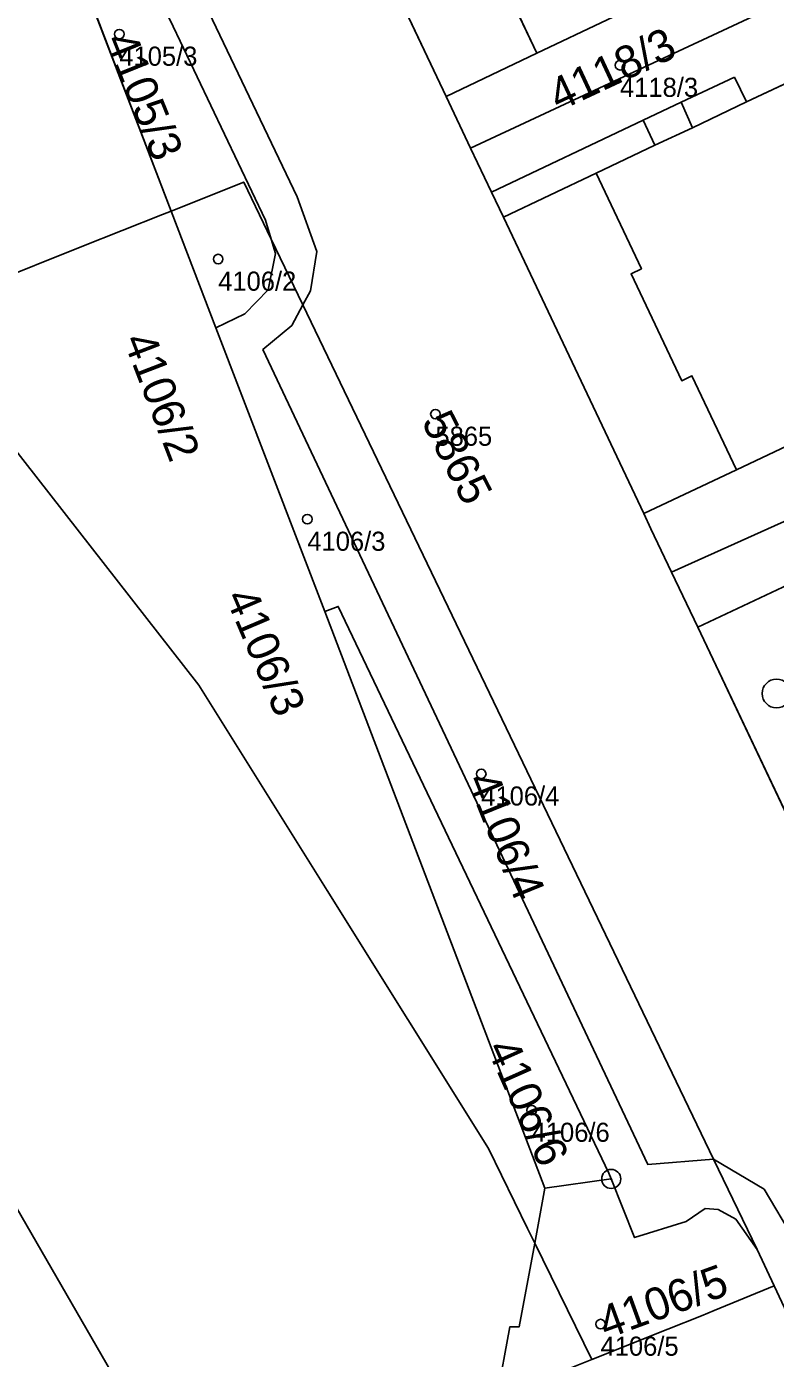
# Model space of a CAD drawing. Extents: x -690132 to -685994, y -975441 to -972444.
# Drawn here: x -688762.2 to -688722.9, y -974376.3 to -974306.5 of the extents above; entities that cross this region are included whole.
import ezdxf

# ---------------------------------------------------------------- set-up
doc = ezdxf.new("R2010")
doc.units = 0
for name, color, linetype in [('Definiční body', 7, 'Continuous'), ('Hranice parcel', 7, 'Continuous'), ('Parcelní čísla', 7, 'Continuous'), ('Polygon budovy', 7, 'Continuous'), ('Polygon parcely', 7, 'Continuous'), ('Vnitřní kresba', 7, 'Continuous'), ('Značky bodu BP', 7, 'Continuous'), ('Značky kultur', 7, 'Continuous')]:
    doc.layers.add(name, color=color, linetype=linetype)

msp = doc.modelspace()

# ---------------------------------------------------------------- linework, layer by layer
at = {"layer": 'Definiční body'}
for centre in [(-688757.31, -974306.91), (-688731.08, -974308.54), (-688752.13, -974318.69), (-688740.75, -974326.81), (-688747.46, -974332.31), (-688738.35, -974345.65), (-688735.71, -974363.26), (-688732.1, -974374.46)]:
    msp.add_circle(centre, 0.25, dxfattribs=at)
at = {"layer": 'Hranice parcel'}
for p, q in [((-688747.29, -974295.19), (-688740.19, -974310.17)), ((-688754.6, -974316.18), (-688759.44, -974303.52)), ((-688738.91, -974312.88), (-688740.19, -974310.17)), ((-688752.26, -974322.29), (-688754.6, -974316.18)), ((-688749.35, -974317.65), (-688747.69, -974321.09)), ((-688726.18, -974365.82), (-688747.69, -974321.09)), ((-688746.55, -974337.14), (-688752.26, -974322.29)), ((-688727.01, -974337.97), (-688728.38, -974335.08)), ((-688722.26, -974335.73), (-688727.01, -974337.97)), ((-688735.01, -974367.35), (-688746.55, -974337.14)), ((-688727.01, -974337.97), (-688718.1, -974356.76)), ((-688723.9, -974370.55), (-688726.18, -974365.82)), ((-688731.54, -974366.86), (-688735.01, -974367.35)), ((-688723, -974372.46), (-688723.9, -974370.55))]:
    msp.add_line(p, q, dxfattribs=at)
for points in [[(-688747.69, -974321.09), (-688747.29, -974320.36), (-688746.97, -974318.29), (-688748, -974315.43), (-688755.52, -974299.68), (-688756.41, -974298.42), (-688757.57, -974297.3), (-688758.88, -974296.86)], [(-688729.83, -974332.02), (-688724.98, -974329.72), (-688713.3, -974324.2), (-688698.27, -974317.09), (-688697.7, -974317.23), (-688695.95, -974316.39), (-688701.54, -974304.44), (-688704.51, -974298.11)], [(-688740.19, -974310.17), (-688735.43, -974307.91), (-688724.39, -974302.66), (-688723.32, -974302.15), (-688722, -974305)], [(-688759.44, -974303.52), (-688757.81, -974303.16), (-688755.96, -974304.01), (-688754.66, -974306.14), (-688749.66, -974316.65), (-688749.35, -974317.65)], [(-688722, -974305), (-688723.04, -974305.49), (-688725.17, -974306.48), (-688738.91, -974312.88)], [(-688786.68, -974306.88), (-688779.59, -974322.56), (-688778.48, -974325), (-688777.74, -974324.74), (-688775.64, -974323.99), (-688769.33, -974321.92), (-688768.33, -974321.54), (-688764.17, -974319.99), (-688759.28, -974318.04), (-688755.05, -974316.36), (-688754.6, -974316.18)], [(-688738.91, -974312.88), (-688737.81, -974315.18), (-688737.19, -974316.5), (-688729.83, -974332.02)], [(-688728.38, -974335.08), (-688701.79, -974323.13), (-688678.31, -974312.75)], [(-688754.6, -974316.18), (-688750.79, -974314.66), (-688749.35, -974317.65)], [(-688752.26, -974322.29), (-688750.74, -974321.56), (-688749.52, -974320.3), (-688749.12, -974318.39), (-688749.35, -974317.65)], [(-688726.18, -974365.82), (-688729.63, -974366.1), (-688749.79, -974323.43), (-688748.28, -974322.17), (-688747.69, -974321.09)], [(-688729.83, -974332.02), (-688729.46, -974332.81), (-688728.38, -974335.08)], [(-688746.55, -974337.14), (-688745.84, -974336.88), (-688731.66, -974366.56), (-688731.54, -974366.86)], [(-688698.36, -974421.55), (-688699.39, -974415.98), (-688719.03, -974375.3), (-688721.98, -974370.01), (-688723.53, -974367.39), (-688726.18, -974365.82)], [(-688731.54, -974366.86), (-688730.32, -974369.93), (-688727.61, -974369.09), (-688726.62, -974368.4), (-688725.93, -974368.46), (-688725.01, -974368.97), (-688723.9, -974370.55)], [(-688737.53, -974378.31), (-688736.85, -974374.6), (-688736.37, -974374.61), (-688735.55, -974370.22), (-688735.01, -974367.35)], [(-688737.53, -974378.31), (-688732.56, -974376.32), (-688728.57, -974374.73), (-688726.81, -974374.03), (-688726.14, -974373.75), (-688723, -974372.46)], [(-688723, -974372.46), (-688722.2, -974374.16), (-688717.38, -974384.15)]]:
    msp.add_lwpolyline(points, dxfattribs=at)
at = {"layer": 'Polygon budovy'}
for points in [[(-688730.2, -974286.45), (-688730.29, -974286.22), (-688743.45, -974291.09), (-688741.26, -974295.68), (-688741.8, -974295.93), (-688741.14, -974297.31), (-688741.32, -974297.4), (-688739.01, -974302.25), (-688738.83, -974302.16), (-688738.17, -974303.55), (-688737.63, -974303.29), (-688735.43, -974307.91), (-688724.39, -974302.66), (-688723.32, -974302.15), (-688722, -974305), (-688717.6, -974303.09), (-688716.43, -974302.65), (-688716.52, -974302.45), (-688718.84, -974297.54), (-688721.25, -974292.45), (-688724.32, -974293.9), (-688725.64, -974291.11), (-688727.51, -974291.98), (-688728.33, -974290.27)], [(-688729.25, -974312.73), (-688732.33, -974314.19), (-688729.96, -974319.2), (-688730.5, -974319.46), (-688727.85, -974325.06), (-688727.31, -974324.8), (-688724.98, -974329.72), (-688713.3, -974324.2), (-688698.27, -974317.09), (-688699.63, -974314.2), (-688699.81, -974314.29), (-688701.88, -974309.91), (-688707.36, -974312.48), (-688711.34, -974314.4), (-688711.89, -974313.26), (-688717.23, -974315.8), (-688720.65, -974308.67), (-688724.45, -974310.46), (-688727.29, -974311.81)]]:
    msp.add_lwpolyline(points, close=True, dxfattribs=at)
at = {"layer": 'Polygon parcely'}
for points in [[(-688694.66, -974405.75), (-688708.88, -974376.19), (-688710.12, -974373.57), (-688711.15, -974371.42), (-688712.63, -974368.3), (-688715.51, -974362.31), (-688717.4, -974358.24), (-688718.1, -974356.76), (-688727.01, -974337.97), (-688728.38, -974335.08), (-688729.46, -974332.81), (-688729.83, -974332.02), (-688737.19, -974316.5), (-688737.81, -974315.18), (-688738.91, -974312.88), (-688740.19, -974310.17), (-688747.29, -974295.19), (-688748.43, -974292.79), (-688752.59, -974284.05), (-688753.69, -974281.73), (-688769.02, -974249.48)], [(-688779.43, -974253.74), (-688771.86, -974269.64), (-688764.8, -974284.5), (-688762.79, -974288.53), (-688758.88, -974296.86), (-688757.57, -974297.3), (-688756.41, -974298.42), (-688755.52, -974299.68), (-688748, -974315.43), (-688746.97, -974318.29), (-688747.29, -974320.36), (-688747.69, -974321.09), (-688726.18, -974365.82), (-688723.53, -974367.39), (-688721.98, -974370.01), (-688719.03, -974375.3), (-688699.39, -974415.98)], [(-688701.54, -974304.44), (-688695.95, -974316.39), (-688697.7, -974317.23), (-688698.27, -974317.09), (-688713.3, -974324.2), (-688724.98, -974329.72), (-688729.83, -974332.02), (-688729.46, -974332.81), (-688728.38, -974335.08), (-688701.79, -974323.13), (-688678.31, -974312.75), (-688673.64, -974310.69)], [(-688737.53, -974378.31), (-688736.85, -974374.6), (-688736.37, -974374.61), (-688735.55, -974370.22), (-688735.01, -974367.35), (-688746.55, -974337.14), (-688752.26, -974322.29), (-688754.6, -974316.18), (-688755.05, -974316.36), (-688759.28, -974318.04), (-688764.17, -974319.99)], [(-688699.39, -974415.98), (-688719.03, -974375.3), (-688721.98, -974370.01), (-688723.53, -974367.39), (-688726.18, -974365.82), (-688723.9, -974370.55), (-688723, -974372.46), (-688722.2, -974374.16), (-688717.38, -974384.15)]]:
    msp.add_lwpolyline(points, dxfattribs=at)
for points in [[(-688740.19, -974310.17), (-688735.43, -974307.91), (-688724.39, -974302.66), (-688723.32, -974302.15), (-688722, -974305), (-688717.6, -974303.09), (-688716.43, -974302.65), (-688716.52, -974302.45), (-688718.84, -974297.54), (-688721.25, -974292.45), (-688724.32, -974293.9), (-688725.64, -974291.11), (-688723.67, -974290.21), (-688726.34, -974284.92), (-688730.2, -974286.45), (-688730.29, -974286.22), (-688743.45, -974291.09), (-688746.02, -974292.21), (-688747.29, -974295.19)], [(-688774.15, -974302.37), (-688781.95, -974305.18), (-688786.68, -974306.88), (-688779.59, -974322.56), (-688778.48, -974325), (-688777.74, -974324.74), (-688775.64, -974323.99), (-688769.33, -974321.92), (-688768.33, -974321.54), (-688764.17, -974319.99), (-688759.28, -974318.04), (-688755.05, -974316.36), (-688754.6, -974316.18), (-688759.44, -974303.52), (-688761.54, -974297.06), (-688773.54, -974301.93), (-688773.97, -974302.09)], [(-688757.81, -974303.16), (-688755.96, -974304.01), (-688754.66, -974306.14), (-688749.66, -974316.65), (-688749.35, -974317.65), (-688747.69, -974321.09), (-688747.29, -974320.36), (-688746.97, -974318.29), (-688748, -974315.43), (-688755.52, -974299.68), (-688756.41, -974298.42), (-688757.57, -974297.3), (-688758.88, -974296.86), (-688759.51, -974296.73), (-688761.54, -974297.06), (-688759.44, -974303.52)], [(-688725.17, -974306.48), (-688738.91, -974312.88), (-688737.81, -974315.18), (-688737.19, -974316.5), (-688729.83, -974332.02), (-688724.98, -974329.72), (-688713.3, -974324.2), (-688698.27, -974317.09), (-688697.7, -974317.23), (-688695.95, -974316.39), (-688701.54, -974304.44), (-688704.51, -974298.11), (-688708.09, -974299.47), (-688711.2, -974300.66), (-688714.76, -974302.01), (-688716.43, -974302.65), (-688717.6, -974303.09), (-688722, -974305), (-688723.04, -974305.49)], [(-688722, -974305), (-688723.32, -974302.15), (-688724.39, -974302.66), (-688735.43, -974307.91), (-688740.19, -974310.17), (-688738.91, -974312.88), (-688725.17, -974306.48), (-688723.04, -974305.49)], [(-688750.79, -974314.66), (-688749.35, -974317.65), (-688749.66, -974316.65), (-688754.66, -974306.14), (-688755.96, -974304.01), (-688757.81, -974303.16), (-688759.44, -974303.52), (-688754.6, -974316.18)], [(-688727.01, -974337.97), (-688722.26, -974335.73), (-688708.69, -974329.35), (-688699.88, -974325.32), (-688700.33, -974324.27), (-688677.92, -974314.41), (-688677.76, -974313.99), (-688678.31, -974312.75), (-688701.79, -974323.13), (-688728.38, -974335.08)], [(-688749.52, -974320.3), (-688749.12, -974318.39), (-688749.35, -974317.65), (-688750.79, -974314.66), (-688754.6, -974316.18), (-688752.26, -974322.29), (-688750.74, -974321.56)], [(-688729.63, -974366.1), (-688749.79, -974323.43), (-688748.28, -974322.17), (-688747.69, -974321.09), (-688749.35, -974317.65), (-688749.12, -974318.39), (-688749.52, -974320.3), (-688750.74, -974321.56), (-688752.26, -974322.29), (-688746.55, -974337.14), (-688745.84, -974336.88), (-688731.66, -974366.56), (-688731.54, -974366.86), (-688730.32, -974369.93), (-688727.61, -974369.09), (-688726.62, -974368.4), (-688725.93, -974368.46), (-688725.01, -974368.97), (-688723.9, -974370.55), (-688726.18, -974365.82)], [(-688747.69, -974321.09), (-688748.28, -974322.17), (-688749.79, -974323.43), (-688729.63, -974366.1), (-688726.18, -974365.82)], [(-688714.71, -974348.08), (-688718.09, -974340.87), (-688719.53, -974341.55), (-688722.26, -974335.73), (-688727.01, -974337.97), (-688718.1, -974356.76), (-688713.1, -974354.41), (-688715.82, -974348.6)], [(-688746.55, -974337.14), (-688735.01, -974367.35), (-688731.54, -974366.86), (-688731.66, -974366.56), (-688745.84, -974336.88)], [(-688732.56, -974376.32), (-688728.57, -974374.73), (-688726.81, -974374.03), (-688726.14, -974373.75), (-688723, -974372.46), (-688723.9, -974370.55), (-688725.01, -974368.97), (-688725.93, -974368.46), (-688726.62, -974368.4), (-688727.61, -974369.09), (-688730.32, -974369.93), (-688731.54, -974366.86), (-688735.01, -974367.35), (-688735.55, -974370.22), (-688736.37, -974374.61), (-688736.85, -974374.6), (-688737.53, -974378.31)], [(-688729.53, -974390.8), (-688727.74, -974390.02), (-688727.01, -974387.54), (-688725.52, -974385.51), (-688724.38, -974384.41), (-688723.46, -974383.77), (-688720.82, -974382.69), (-688718.81, -974382.66), (-688717.38, -974384.15), (-688722.2, -974374.16), (-688723, -974372.46), (-688726.14, -974373.75), (-688726.81, -974374.03), (-688728.57, -974374.73), (-688732.56, -974376.32), (-688737.53, -974378.31), (-688737.85, -974380.06), (-688736.75, -974383.34), (-688734.97, -974393.17), (-688732.66, -974392.17), (-688733.21, -974390.85), (-688730.08, -974389.51)]]:
    msp.add_lwpolyline(points, close=True, dxfattribs=at)
at = {"layer": 'Vnitřní kresba'}
for p, q in [((-688735.43, -974307.91), (-688737.63, -974303.29)), ((-688724.45, -974310.46), (-688720.65, -974308.67)), ((-688727.88, -974310.48), (-688725.09, -974309.16)), ((-688725.09, -974309.16), (-688724.45, -974310.46)), ((-688729.87, -974311.42), (-688727.88, -974310.48)), ((-688727.29, -974311.81), (-688727.88, -974310.48)), ((-688724.45, -974310.46), (-688727.29, -974311.81)), ((-688737.81, -974315.18), (-688729.87, -974311.42)), ((-688729.25, -974312.73), (-688729.87, -974311.42)), ((-688727.29, -974311.81), (-688729.25, -974312.73)), ((-688729.25, -974312.73), (-688732.33, -974314.19)), ((-688732.33, -974314.19), (-688737.19, -974316.5)), ((-688729.96, -974319.2), (-688732.33, -974314.19)), ((-688730.5, -974319.46), (-688729.96, -974319.2)), ((-688727.85, -974325.06), (-688730.5, -974319.46)), ((-688768.33, -974321.54), (-688753.15, -974341)), ((-688727.31, -974324.8), (-688727.85, -974325.06)), ((-688724.98, -974329.72), (-688727.31, -974324.8)), ((-688753.15, -974341), (-688746.42, -974351.76)), ((-688746.42, -974351.76), (-688737.97, -974365.27)), ((-688768.2, -974358.91), (-688753.3, -974384.62)), ((-688737.97, -974365.27), (-688735.93, -974369.45)), ((-688735.93, -974369.45), (-688735.55, -974370.22)), ((-688735.55, -974370.22), (-688732.56, -974376.32))]:
    msp.add_line(p, q, dxfattribs=at)
at = {"layer": 'Značky bodu BP'}
for radius in [0.5, 0.0303]:
    msp.add_circle((-688731.54, -974366.86), radius, dxfattribs=at)
at = {"layer": 'Značky kultur'}
msp.add_circle((-688722.883, -974341.44), 0.75, dxfattribs=at)

# ---------------------------------------------------------------- texts
at = {"layer": 'Definiční body'}
for s, p in [('4105/3', (-688757.31, -974308.566)), ('4118/3', (-688731.08, -974310.196)), ('4106/2', (-688752.13, -974320.346)), ('5865', (-688740.75, -974328.466)), ('4106/3', (-688747.46, -974333.966)), ('4106/4', (-688738.35, -974347.306)), ('4106/6', (-688735.71, -974364.916)), ('4106/5', (-688732.1, -974376.116))]:
    msp.add_text(s, height=1, dxfattribs=at).set_placement(p)
at = {"layer": 'Parcelní čísla'}
for s, rotation, p in [('4118/3', 25, (-688734.298, -974310.978)), ('4105/3', 292, (-688758.098, -974307.228)), ('4106/2', 291, (-688757.118, -974322.929)), ('5865', 297, (-688741.507, -974327.195)), ('4106/3', 293, (-688751.784, -974336.378)), ('4106/4', 292, (-688739.138, -974345.968)), ('4106/6', 294, (-688738.092, -974359.999)), ('4106/5', 20, (-688731.809, -974375.258))]:
    msp.add_text(s, height=1.7, rotation=rotation, dxfattribs=at).set_placement(p)

doc.saveas('drawing.dxf')
